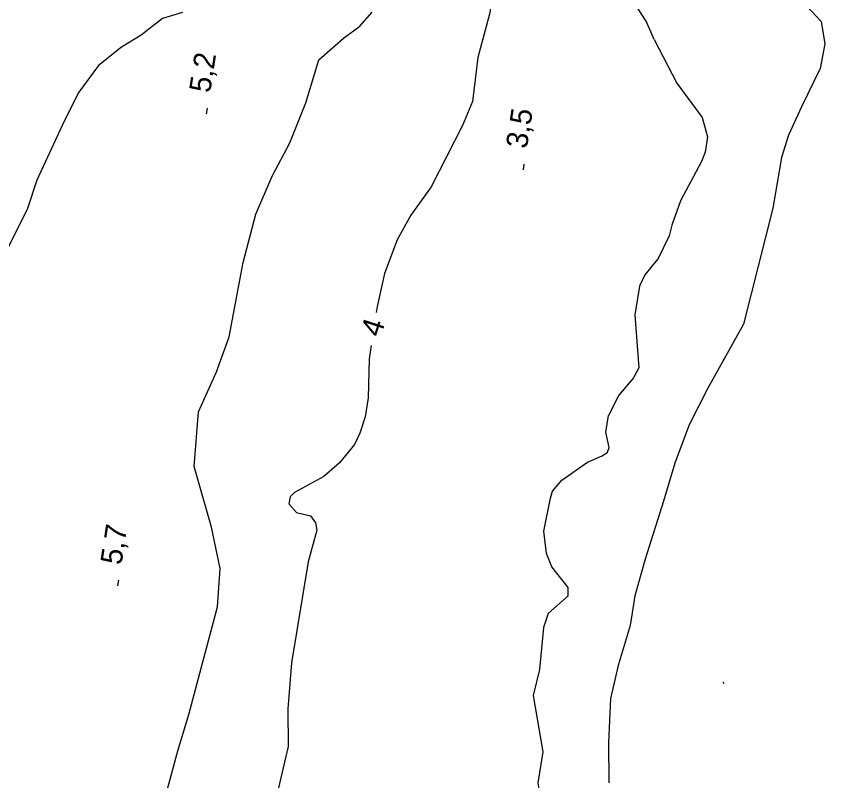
# Model space of a CAD drawing. Extents: x 282461 to 284471, y 5554090 to 5557646.
# Drawn here: x 283452.6 to 283566.1, y 5555176.2 to 5555283.4 of the extents above; entities that cross this region are included whole.
import ezdxf

# ---------------------------------------------------------------- set-up
doc = ezdxf.new("R2010")
doc.units = 0
for name, color, linetype in [('Niveau 1', 7, 'Continuous'), ('Niveau 2', 7, 'Continuous'), ('Niveau 3', 7, 'Continuous')]:
    doc.layers.add(name, color=color, linetype=linetype)

msp = doc.modelspace()

# ---------------------------------------------------------------- linework, layer by layer
at = {"layer": 'Niveau 1'}
for points in [[(283562.28, 5555286.27), (283565.58, 5555282.71), (283566.08, 5555279.58), (283565.43, 5555276.1), (283562.81, 5555270.73), (283561, 5555266.77), (283559.99, 5555263.62), (283558.79, 5555256.53), (283554.68, 5555240.25), (283549.67, 5555231.26), (283547.05, 5555226.13), (283545.02, 5555220.77), (283543.46, 5555215.42), (283540.88, 5555207.27), (283539.42, 5555202.15), (283538.78, 5555197.97), (283537.1, 5555192.38), (283535.99, 5555187.73), (283535.71, 5555181.58), (283535.78, 5555175.9)], [(283471.51, 5555166.43), (283475.3, 5555180.39), (283476.86, 5555185.5), (283480.87, 5555200.62), (283481.27, 5555205.96), (283480.04, 5555211.75), (283477.62, 5555220.3), (283478.23, 5555227.96), (283480.72, 5555233.56), (283482.52, 5555238.45), (283484.49, 5555248.9), (283486.27, 5555255.65), (283488.53, 5555261.01), (283491.03, 5555265.68), (283493.29, 5555271.27), (283495.08, 5555277.32), (283498.53, 5555280.37), (283500.84, 5555282.02), (283502.56, 5555284.01)], [(283475.95, 5555283.96), (283473.17, 5555283.12)], [(283473.17, 5555283.12), (283470.18, 5555280.76), (283467.41, 5555279.11), (283464.18, 5555276.53), (283461.44, 5555272.78), (283459.4, 5555268.82), (283455.54, 5555260.43), (283454.2, 5555256.47), (283451.47, 5555250.88), (283449.21, 5555245.75), (283447.45, 5555237.61), (283447.27, 5555232.74), (283446.45, 5555223.22), (283445.58, 5555218.35), (283444.74, 5555210.68), (283443.12, 5555190.26), (283442.97, 5555183.3), (283443.76, 5555175.43)], [(283551.98, 5555189.83), (283551.83, 5555190.01)]]:
    msp.add_lwpolyline(points, dxfattribs=at)
at = {"layer": 'Niveau 2'}
for points in [[(283542.15, 5555280.17), (283541.02, 5555282.73), (283536.86, 5555289.21)], [(283519.46, 5555287.07), (283519.09, 5555283.92), (283517.4, 5555277.66), (283516.64, 5555271.46), (283515.26, 5555268.1), (283510.86, 5555259.52), (283507.99, 5555255.53), (283506.08, 5555252.05), (283504.32, 5555247.34), (283503.26, 5555242.73), (283503.15, 5555241.88)], [(283542.15, 5555280.17), (283545.32, 5555274.04), (283548.86, 5555269.22), (283549.63, 5555266.52), (283549.31, 5555264.37), (283548.76, 5555263.07), (283545.84, 5555257.53), (283544.61, 5555254.13), (283544.25, 5555252.65), (283542.71, 5555249.46), (283540.81, 5555247.17), (283540.06, 5555245.59), (283539.43, 5555241.57), (283539.99, 5555234.14), (283539.24, 5555232.72), (283537.19, 5555230.29), (283535.71, 5555227.44)], [(283502.45, 5555237.27), (283502.14, 5555235.38), (283501.99, 5555229.91), (283501.57, 5555227.24), (283500.84, 5555224.96), (283500.09, 5555223.37), (283497.99, 5555220.78), (283495.81, 5555218.87), (283491.69, 5555216.62), (283491.08, 5555216.04), (283490.9, 5555215.04), (283491.94, 5555213.85), (283493.92, 5555213.35), (283494.64, 5555212.4), (283494.81, 5555211.34), (283493.59, 5555206.9), (283491.24, 5555192.74), (283490.75, 5555186.3), (283490.78, 5555181), (283487.83, 5555168.44)], [(283527.26, 5555199.65), (283530.07, 5555202.13), (283530.09, 5555203.31), (283527.78, 5555206.23), (283527.02, 5555208.08), (283526.64, 5555211.19), (283527.58, 5555215.86), (283527.88, 5555216.81), (283529.17, 5555218.35), (283532.78, 5555220.88), (283534.82, 5555221.77), (283535.59, 5555222.31), (283535.84, 5555222.95), (283535.34, 5555225.11), (283535.71, 5555227.44)], [(283527.26, 5555199.65), (283526.63, 5555197.69), (283526.06, 5555191.79), (283525.15, 5555188.16), (283526.5, 5555180.27), (283525.83, 5555175.9), (283526.27, 5555173.11), (283526.46, 5555171.02), (283526.14, 5555168.87), (283521.3, 5555161.04), (283520.33, 5555156.89), (283520.28, 5555154.51), (283520.64, 5555152.38), (283520.4, 5555150.87), (283519.2, 5555147.47), (283517.27, 5555137.02), (283514.03, 5555129.65), (283513.53, 5555125.12), (283513, 5555123.99), (283511.76, 5555122.66), (283510.51, 5555120.28), (283509.4, 5555118.54), (283505.8, 5555107.91), (283505.07, 5555100.48)]]:
    msp.add_lwpolyline(points, dxfattribs=at)
at = {"layer": 'Niveau 3'}
for p, q in [((283479.35, 5555269.74), (283479.47, 5555270.53)), ((283523.79, 5555261.91), (283523.91, 5555262.7)), ((283466.9, 5555203.54), (283467.02, 5555204.33))]:
    msp.add_line(p, q, dxfattribs=at)

# ---------------------------------------------------------------- texts
at = {"layer": 'Niveau 2'}
msp.add_text('4', height=3, rotation=72.1268, dxfattribs=at).set_placement((283503.74, 5555238.3))
at = {"layer": 'Niveau 3'}
for s, p in [('5,2  ', (283479.83, 5555272.58)), ('3,5  ', (283524.27, 5555264.75)), ('5,7  ', (283467.38, 5555206.38))]:
    msp.add_text(s, height=3, rotation=81.0957, dxfattribs=at).set_placement(p)

doc.saveas('drawing.dxf')
